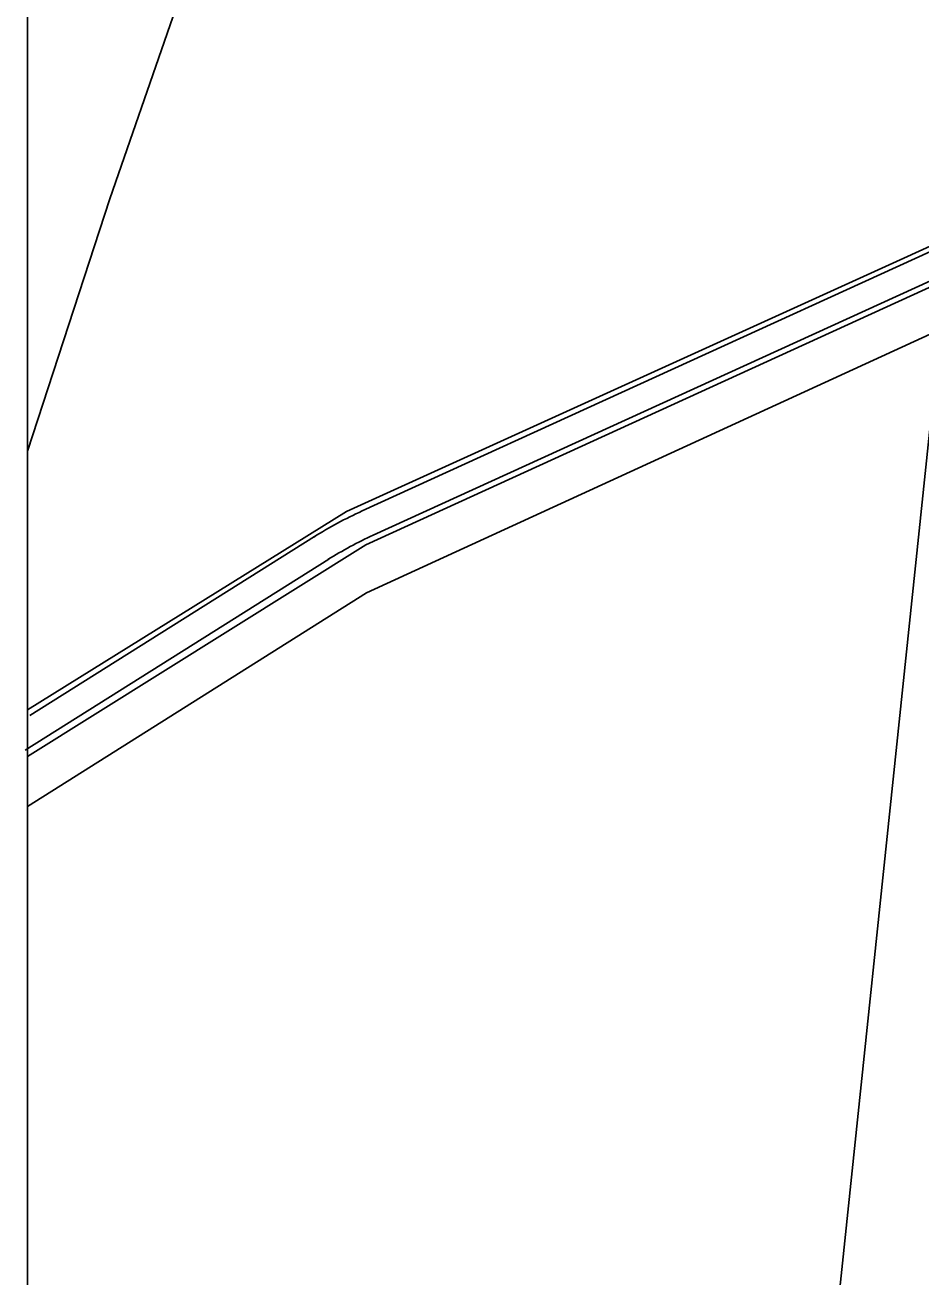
# Model space of a CAD drawing. Extents: x -574342 to -508101, y -1143544 to -1123894.
# Drawn here: x -508703.4 to -508602.5, y -1143399.3 to -1143258.4 of the extents above; entities that cross this region are included whole.
import ezdxf

# ---------------------------------------------------------------- set-up
doc = ezdxf.new("R2010")
doc.units = 0
for name, color, linetype in [('01_PARCELY_NAVRH_PC', 7, 'Continuous'), ('01_PARCELY_NAVRH_ŽP', 7, 'Continuous'), ('07_VODOVOD', 7, 'Continuous'), ('cesty', 7, 'Continuous'), ('Level 1', 7, 'Continuous')]:
    doc.layers.add(name, color=color, linetype=linetype)

msp = doc.modelspace()

# ---------------------------------------------------------------- linework, layer by layer
at = {"layer": '01_PARCELY_NAVRH_PC'}
msp.add_line((-508703.1, -1143335.46), (-508703.1, -1143340.72), dxfattribs=at)
msp.add_lwpolyline([(-508703.1, -1143340.72), (-508664.99, -1143316.89), (-508539, -1143259.35), (-508535.36, -1143259.89), (-508531.94, -1143260.32), (-508534.5, -1143254.93), (-508536.24, -1143250.83), (-508538.24, -1143253.15), (-508539.95, -1143255.3), (-508667.19, -1143313.15), (-508703.1, -1143335.46)], dxfattribs=at)
at = {"layer": '01_PARCELY_NAVRH_ŽP'}
msp.add_line((-508703.1, -1143340.72), (-508703.1, -1143346.33), dxfattribs=at)
msp.add_lwpolyline([(-508703.1, -1143346.33), (-508664.92, -1143322.31), (-508534.32, -1143262.4), (-508535.36, -1143259.89), (-508539, -1143259.35), (-508664.99, -1143316.89), (-508703.1, -1143340.72)], dxfattribs=at)
at = {"layer": '07_VODOVOD'}
for points in [[(-508703.1, -1143306.35), (-508693.81, -1143277.97), (-508673.43, -1143219.17), (-508660.38, -1143175.54), (-508652.67, -1143151.05), (-508650.03, -1143144), (-508640.33, -1143129.73), (-508639.81, -1143128.82), (-508635.48, -1143117.64), (-508634.95, -1143116.06)], [(-508625.83, -1143536.06), (-508581.84, -1143116.06)]]:
    msp.add_lwpolyline(points, dxfattribs=at)
at = {"layer": 'cesty'}
for p, q in [((-508540.82, -1143256.25), (-508665.41, -1143313.08)), ((-508539.9, -1143259.13), (-508664.16, -1143315.81)), ((-508670.77, -1143315.96), (-508702.83, -1143336.12)), ((-508669.17, -1143318.5), (-508703.36, -1143340))]:
    msp.add_line(p, q, dxfattribs=at)
for radius in [46.5, 43.5]:
    msp.add_arc((-508646.11, -1143355.39), radius, 114.5203, 122.1578, dxfattribs=at)
at = {"layer": 'Level 1'}
msp.add_lwpolyline([(-508703.1, -1143116.06), (-508109.1, -1143116.06), (-508109.1, -1143536.06), (-508703.1, -1143536.06)], close=True, dxfattribs=at)

doc.saveas('drawing.dxf')
